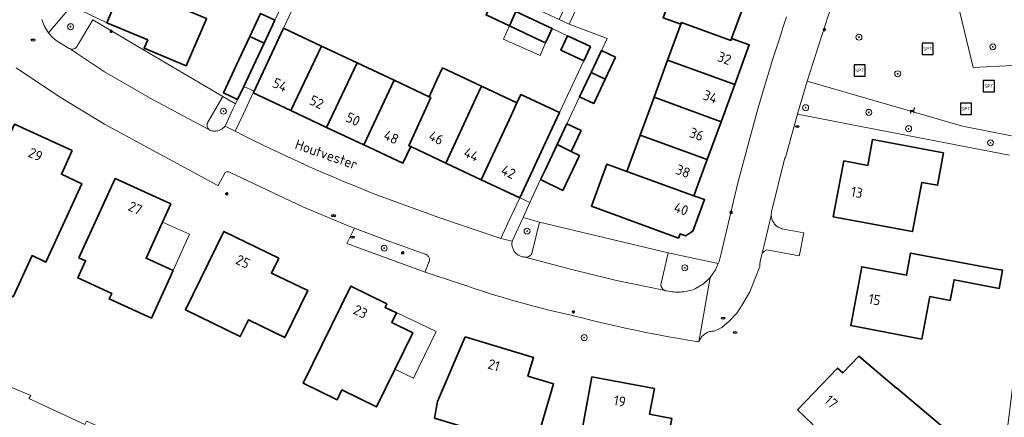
# Model space of a CAD drawing. Header units: metres. Extents: x 152610 to 160096, y 456114 to 462495.
# Tile 550 of 938: x 158863 to 158995, y 459681 to 459734. Entities that reach past the tile are written whole.
import ezdxf
from ezdxf.enums import TextEntityAlignment as Align

# ---------------------------------------------------------------- set-up
doc = ezdxf.new("R2010")
doc.units = ezdxf.units.M
doc.header["$LTSCALE"] = 0.5
doc.layers.get('0').update_dxf_attribs({"linetype": 'CONTINUOUS'})
for name, color, linetype, lineweight in [('B-PV-GK-BESCHOEIING-G', 251, 'GK-BESCHOEIING-SO', 18), ('B-PV-GR-BEPLANTING_CULTUUR_BOSPLANTSOEN-GV', 251, 'CONTINUOUS', 18), ('B-PV-GR-BEPLANTING_CULTUUR_HEESTERS-GV', 251, 'CONTINUOUS', 18), ('B-PV-GR-BOOM-S', 251, 'CONTINUOUS', 25), ('B-PV-IE-MEUBILAIR-S', 251, 'CONTINUOUS', 25), ('B-PV-IE-MEUBILAIR_WEGMEUBILAIR-S', 251, 'CONTINUOUS', 25), ('B-PV-OG-BEBOUWING-GV', 6, 'CONTINUOUS', 35), ('B-PV-OG-BEBOUWING-T18', 1, 'CONTINUOUS', 18), ('B-PV-OG-BEBOUWING_OVERBOUWING-GV', 251, 'CONTINUOUS', 18), ('B-PV-OG-TERREIN_BEGROEID-GV', 251, 'CONTINUOUS', 18), ('B-PV-OG-TOPOGRAFIE-T18', 1, 'CONTINUOUS', 18), ('B-PV-OG-WATER_SLOOT-GV', 251, 'CONTINUOUS', 18), ('B-PV-VH-OPENVERHARDING_BETONSTRAATSTEEN-GV', 251, 'CONTINUOUS', 18), ('B-PV-VH-OPENVERHARDING_TEGEL-GV', 251, 'CONTINUOUS', 18)]:
    doc.layers.add(name, color=color, linetype=linetype, lineweight=lineweight)
doc.styles.add('NLCS-ISO', font='NLCS-ISO.ttf')
doc.styles.add('NLCS-ISO-M750-T18', font='NLCS-ISO.ttf', dxfattribs={"height": 1.35})
doc.linetypes.add('GK-BESCHOEIING-SO', pattern='A,18,-3,[1,NLCS.SHX,S=0.6,R=0,X=0,Y=0],-3', length=24)

# ---------------------------------------------------------------- blocks, each defined once
blk = doc.blocks.new('SIE-MEUBILAIR_PAAL_LICHTMAST-SO')
for points in [[(-0.62, 0), (-1, 0)], [(-0.71, 0.71), (-0.44, 0.44)], [(0, 1), (0, 0.62)], [(0.44, 0.44), (0.71, 0.71)], [(1, 0), (0.62, 0)], [(-0.71, -0.71), (-0.44, -0.44)], [(0, -0.62), (0, -1)], [(0.44, -0.44), (0.71, -0.71)]]:
    blk.add_lwpolyline(points)
blk.add_circle((0, 0), 0.5)
blk = doc.blocks.new('SIE-MEUBILAIR_PUT_RIOOLPUT-SO')
blk.add_ellipse((0, 0), major_axis=(1.25, 0), ratio=0.54)
at = {"style": 'NLCS-ISO'}
blk.add_text('ri', height=0.75, dxfattribs=at).set_placement((-0.04, 0.07), align=Align.MIDDLE_CENTER)
blk = doc.blocks.new('SIE-WEG_ZITBANK-SO')
at = {"color": 0, "linetype": 'ByBlock', "lineweight": 18}
blk.add_lwpolyline([(-0.91, -1.63), (-0.91, -0.2), (1.09, -0.2), (1.09, -1.63), (1.29, -1.63), (1.29, -0.21), (1.54, 1.78), (1.33, 1.78), (1.11, 0), (-1.11, 0), (-1.11, -1.63)], close=True, dxfattribs=at)
blk = doc.blocks.new('SIE-WEG_SPEELTOESTEL-SO')
at = {"flags": 128}
blk.add_lwpolyline([(-3.75, -3.75), (3.75, -3.75), (3.75, 3.75), (-3.75, 3.75)], close=True, dxfattribs=at)
at = {"style": 'NLCS-ISO'}
blk.add_text('SPT', height=2.25, dxfattribs=at).set_placement((0, 0), align=Align.MIDDLE_CENTER)
blk = doc.blocks.new('SGR-BOOM_GBKN-SO')
at = {"linetype": 'ByBlock', "lineweight": 18}
h = blk.add_hatch(color=0, dxfattribs=at)
h.dxf.hatch_style = 1
edge = h.paths.add_edge_path()
edge.add_arc((0, 0), 0.25, 0, 360)
at = {"color": 0, "linetype": 'ByBlock', "lineweight": 18}
for radius in [2, 0.25]:
    blk.add_circle((0, 0), radius, dxfattribs=at)
at = {"color": 0, "linetype": 'ByBlock', "lineweight": 18, "style": 'NLCS-ISO'}
blk.add_attdef('SOORT', (2.5, 0), '', height=1.5, dxfattribs=at)

msp = doc.modelspace()

# ---------------------------------------------------------------- linework, layer by layer
at = {"layer": 'B-PV-GK-BESCHOEIING-G', "flags": 128}
msp.add_lwpolyline([(158999.99, 459845.42), (158998.93, 459830.9), (158997.68, 459815.64), (158996.46, 459799.88), (158995.3, 459784.49), (158994.24, 459769.19), (158993.141, 459756.946), (158993.136, 459753.873), (158993.434, 459750.814), (158993.496, 459750.407), (158993.565, 459750.002), (158993.864, 459748.497), (158994.24, 459747.01), (158997.52, 459734.43), (158998.84, 459730.49), (158999.541, 459727.885), (159000, 459725.174), (159000.061, 459724.78), (159000.117, 459724.368), (159000.165, 459723.955), (159000.205, 459723.541), (159000.237, 459723.127), (159000.262, 459722.712), (159000.278, 459722.297), (159000.286, 459721.881), (159000.286, 459721.466), (159000.278, 459721.05), (159000.262, 459720.635), (159000.239, 459720.22), (159000.207, 459719.805), (159000.167, 459719.392), (159000.119, 459718.979), (159000.064, 459718.567), (159000, 459718.113), (158999.921, 459717.531), (158999.83, 459716.95), (158999.623, 459715.279), (158995.27, 459679.91), (158994.259, 459677.267), (158993.483, 459675.787), (158990.087, 459671.661), (158988.641, 459669.956), (158986.317, 459668.258), (158979.736, 459664.228), (158971.852, 459659.187), (158965.464, 459655.627), (158965.485, 459655.347), (158961.53, 459654.331), (158958.969, 459654.007), (158957.388, 459654.007), (158955.585, 459654.15), (158951.106, 459654.991), (158941.212, 459656.896), (158941.168, 459656.884), (158940.839, 459656.812), (158940.507, 459656.754), (158940.173, 459656.713), (158939.837, 459656.688), (158939.5, 459656.678), (158939.163, 459656.685), (158938.827, 459656.707), (158938.493, 459656.746), (158938.16, 459656.8), (158937.831, 459656.87), (158937.505, 459656.956), (158937.184, 459657.056), (158936.867, 459657.173), (158936.557, 459657.304), (158936.253, 459657.449), (158935.957, 459657.609), (158935.668, 459657.783), (158935.388, 459657.97), (158935.117, 459658.17), (158934.856, 459658.383), (158934.606, 459658.608), (158926.622, 459660.507), (158926.477, 459660.284), (158919.149, 459662.052), (158919.301, 459662.496), (158912.318, 459664.683), (158912.243, 459664.383), (158907.791, 459665.872), (158908.009, 459666.403), (158891.186, 459672.397), (158890.835, 459671.749), (158884.826, 459674.199), (158885.044, 459674.789), (158871.98, 459680.502), (158871.761, 459680.058), (158864.265, 459683.511), (158864.542, 459683.917), (158860.271, 459685.733), (158844.342, 459683.247), (158844.321, 459683.459), (158838.977, 459682.713), (158838.976, 459682.712), (158838.833, 459682.578), (158838.68, 459682.457), (158838.518, 459682.348), (158838.347, 459682.253), (158838.169, 459682.172), (158837.985, 459682.106), (158837.796, 459682.055), (158837.604, 459682.02), (158837.409, 459682.001), (158837.213, 459681.997), (158837.018, 459682.01), (158836.825, 459682.038), (158836.634, 459682.083), (158836.448, 459682.142), (158836.268, 459682.217), (158836.094, 459682.306), (158835.927, 459682.409), (158835.77, 459682.526), (158835.623, 459682.655), (158834.833, 459682.611), (158830.438, 459682.633), (158824.47, 459683.012), (158822.368, 459683.278), (158820.283, 459683.709), (158817.427, 459684.319), (158799.664, 459689.223), (158799.352, 459689.205), (158799.105, 459689.191), (158796.846, 459688.223), (158795.009, 459687.644), (158792.804, 459687.38), (158791.483, 459687.343), (158788.329, 459687.787), (158777.28, 459690.081), (158768.51, 459691.609), (158744.832, 459696.199), (158731.755, 459699.147), (158720.939, 459701.26), (158712.11, 459703.057), (158711.742, 459703.156), (158711.379, 459703.269), (158711.021, 459703.398), (158710.669, 459703.542), (158710.323, 459703.701), (158709.984, 459703.874), (158709.653, 459704.061), (158709.329, 459704.262), (158709.015, 459704.476), (158708.71, 459704.703), (158708.414, 459704.943), (158708.129, 459705.195), (158707.855, 459705.459), (158707.592, 459705.734), (158707.341, 459706.02), (158707.102, 459706.316), (158706.932, 459706.544), (158706.29, 459707.561), (158705.723, 459708.859), (158704.389, 459712.745), (158704.356, 459713.429), (158704.439, 459717.284), (158703.976, 459733.454), (158703.703, 459745.162), (158702.922, 459754.833), (158702.194, 459762.125), (158701.072, 459772.42), (158700.151, 459777.475), (158699.437, 459781.393)], dxfattribs=at)
at = {"layer": 'B-PV-GR-BEPLANTING_CULTUUR_BOSPLANTSOEN-GV', "flags": 128}
for points in [[(158987.94, 459738.96), (158990.62, 459727.83), (158995.943, 459728.063)], [(158995.762, 459718.689), (158989.202, 459719.952), (158968.39, 459725.96), (158967.17, 459721.75), (158967.147, 459721.633), (158967.136, 459721.551), (158969.43, 459721.11), (158974.22, 459720.19), (158986.9, 459717.74), (158995.484, 459716.08)]]:
    msp.add_lwpolyline(points, dxfattribs=at)
at = {"layer": 'B-PV-GR-BEPLANTING_CULTUUR_HEESTERS-GV', "flags": 128}
for points in [[(158874.73, 459733.77), (158869.98, 459736.07), (158866.893, 459732.453), (158867.371, 459731.911), (158867.92, 459731.44), (158869.6, 459730.41), (158869.666, 459730.367), (158869.736, 459730.33), (158869.809, 459730.301), (158869.885, 459730.279), (158869.963, 459730.265), (158870.041, 459730.26), (158870.12, 459730.262), (158870.199, 459730.272), (158870.275, 459730.29), (158870.35, 459730.315), (158870.422, 459730.348), (158870.49, 459730.388), (158870.553, 459730.435), (158870.612, 459730.488), (158870.665, 459730.547), (158870.711, 459730.61), (158870.751, 459730.678), (158870.78, 459730.74), (158872.83, 459734.17), (158879.62, 459730.179), (158879.714, 459730.393), (158880.176, 459731.499)], [(158891.916, 459722.95), (158890.25, 459723.93), (158888.23, 459720.48), (158888.215, 459720.454), (158888.181, 459720.385), (158888.154, 459720.312), (158888.134, 459720.236), (158888.123, 459720.16), (158888.119, 459720.082), (158888.124, 459720.004), (158888.136, 459719.928), (158888.156, 459719.853), (158888.184, 459719.78), (158888.219, 459719.711), (158888.261, 459719.646), (158888.31, 459719.585), (158888.364, 459719.53), (158888.424, 459719.48), (158888.505, 459719.428), (158888.591, 459719.386), (158888.604, 459719.382), (158888.718, 459719.35), (158888.834, 459719.326), (158888.952, 459719.31), (158889.07, 459719.302), (158889.189, 459719.302), (158889.307, 459719.31), (158889.425, 459719.326), (158889.541, 459719.35), (158889.655, 459719.381), (158889.767, 459719.42), (158889.877, 459719.467), (158889.982, 459719.521), (158890.084, 459719.582), (158890.182, 459719.649), (158890.275, 459719.723), (158890.362, 459719.803), (158890.444, 459719.889), (158890.52, 459719.98), (158891.584, 459722.244)], [(158932.59, 459707.11), (158930.4, 459707.749), (158929.788, 459706.412), (158928.94, 459704.56), (158928.922, 459704.443), (158928.911, 459704.324), (158928.908, 459704.206), (158928.914, 459704.087), (158928.927, 459703.969), (158928.948, 459703.852), (158928.977, 459703.737), (158929.014, 459703.624), (158929.058, 459703.514), (158929.11, 459703.407), (158929.169, 459703.304), (158929.234, 459703.205), (158929.306, 459703.111), (158929.385, 459703.021), (158929.468, 459702.937), (158929.558, 459702.859), (158929.653, 459702.788), (158929.752, 459702.722), (158929.855, 459702.664), (158929.962, 459702.612), (158930.072, 459702.568), (158930.185, 459702.532), (158930.301, 459702.503), (158930.418, 459702.482), (158930.52, 459702.47), (158930.6, 459702.448), (158930.681, 459702.434), (158930.763, 459702.428), (158930.845, 459702.429), (158930.927, 459702.439), (158931.008, 459702.457), (158931.087, 459702.482), (158931.162, 459702.515), (158931.234, 459702.555), (158931.302, 459702.602), (158931.365, 459702.655), (158931.423, 459702.714), (158931.475, 459702.778), (158931.52, 459702.848), (158931.558, 459702.921), (158931.589, 459702.997), (158931.612, 459703.076), (158931.62, 459703.11)], [(158912.084, 459704.724), (158907.825, 459706.319), (158906.82, 459704.27), (158917.28, 459700.44), (158917.72, 459701.6), (158917.764, 459701.667), (158917.801, 459701.739), (158917.831, 459701.813), (158917.854, 459701.891), (158917.868, 459701.97), (158917.875, 459702.05), (158917.874, 459702.131), (158917.864, 459702.211), (158917.847, 459702.289), (158917.822, 459702.366), (158917.79, 459702.44), (158917.75, 459702.51), (158917.704, 459702.576), (158917.652, 459702.637), (158917.593, 459702.692), (158917.53, 459702.742), (158917.461, 459702.784), (158917.389, 459702.82), (158917.314, 459702.849), (158917.31, 459702.85)], [(158956.52, 459701.577), (158949.8, 459703.02), (158949.36, 459701.07), (158948.88, 459698.98), (158948.861, 459698.902), (158948.849, 459698.823), (158948.846, 459698.743), (158948.85, 459698.663), (158948.863, 459698.584), (158948.883, 459698.506), (158948.911, 459698.431), (158948.946, 459698.359), (158948.988, 459698.291), (158949.037, 459698.227), (158949.092, 459698.169), (158949.152, 459698.116), (158949.218, 459698.07), (158949.288, 459698.03), (158949.361, 459697.997), (158949.437, 459697.972), (158949.515, 459697.955), (158949.55, 459697.95), (158950.15, 459697.84), (158950.368, 459697.808), (158950.586, 459697.784), (158950.806, 459697.767), (158951.025, 459697.759), (158951.245, 459697.759), (158951.465, 459697.767), (158951.685, 459697.783), (158951.903, 459697.806), (158952.121, 459697.838), (158952.337, 459697.878), (158952.552, 459697.925), (158952.765, 459697.98), (158952.976, 459698.043), (158953.184, 459698.113), (158953.39, 459698.192), (158953.481, 459698.229), (158954.542, 459698.866), (158955.447, 459699.71), (158956.156, 459700.722)]]:
    msp.add_lwpolyline(points, close=True, dxfattribs=at)
at = {"layer": 'B-PV-OG-BEBOUWING-GV', "flags": 128}
for points in [[(158960.155, 459736.726), (158951.187, 459740.009), (158949.15, 459734.45), (158951.5, 459733.59), (158951.59, 459733.834), (158958.21, 459731.436), (158958.3, 459731.68)], [(158888.043, 459734.364), (158876.901, 459738.982), (158874.73, 459733.77), (158880.176, 459731.499), (158879.714, 459730.393), (158885.345, 459728.046), (158888.032, 459734.339)], [(158929.448, 459735.287), (158926.35, 459736.74), (158925.46, 459734.84), (158928.566, 459733.385)], [(158897.18, 459734.15), (158895.28, 459735.05), (158893.842, 459731.961), (158895.741, 459731.064)], [(158932.56, 459733.827), (158929.448, 459735.287), (158928.566, 459733.385), (158931.67, 459731.93), (158933.419, 459731.109), (158934.309, 459733.006)], [(158903.424, 459730.678), (158898.35, 459733.07), (158894.407, 459724.628), (158894.3, 459724.4), (158899.334, 459722.036)], [(158958.21, 459731.436), (158951.59, 459733.834), (158951.5, 459733.59), (158949.736, 459728.78), (158958.721, 459725.555), (158960.65, 459730.82), (158958.3, 459731.68)], [(158895.741, 459731.064), (158893.842, 459731.961), (158892.38, 459728.82), (158890.314, 459724.41), (158892.189, 459723.531), (158893.019, 459725.276), (158894.28, 459727.93)], [(158939.44, 459730.6), (158936.35, 459732.05), (158935.46, 459730.15), (158938.55, 459728.7)], [(158908.181, 459728.435), (158903.424, 459730.678), (158899.334, 459722.036), (158904.113, 459719.792)], [(158942.77, 459729.19), (158940.87, 459730.08), (158939.496, 459727.153), (158941.384, 459726.232)], [(158913.134, 459726.099), (158908.181, 459728.435), (158904.113, 459719.792), (158909.079, 459717.461)], [(158924.078, 459723.706), (158924.819, 459725.305), (158919.628, 459727.746), (158918.88, 459726.15), (158917.82, 459723.89), (158918.055, 459723.779), (158915.135, 459717.351), (158915.37, 459717.24), (158920.055, 459715.031)], [(158958.721, 459725.555), (158949.736, 459728.78), (158947.919, 459723.828), (158956.881, 459720.53)], [(158941.384, 459726.232), (158939.496, 459727.153), (158937.96, 459723.88), (158939.86, 459722.98)], [(158917.82, 459723.89), (158913.134, 459726.099), (158909.079, 459717.461), (158914.32, 459715), (158915.37, 459717.24), (158915.135, 459717.351), (158918.055, 459723.779)], [(158924.787, 459712.8), (158928.835, 459721.469), (158929.58, 459723.066), (158924.819, 459725.305), (158924.078, 459723.706), (158920.055, 459715.031)], [(158929.96, 459710.36), (158934, 459719.04), (158935.289, 459721.777), (158930.105, 459724.19), (158929.58, 459723.066), (158928.835, 459721.469), (158924.787, 459712.8)], [(158956.881, 459720.53), (158947.919, 459723.828), (158946.067, 459718.778), (158955.037, 459715.496)], [(158870.08, 459716.69), (158862.34, 459720.22), (158857.31, 459709.21), (158859.823, 459708.061), (158857.147, 459702.234), (158859.549, 459701.131), (158858.492, 459698.829), (158862.176, 459697.137), (158864.703, 459702.64), (158866.56, 459701.789), (158871.36, 459712.269), (158868.63, 459713.52)], [(158938.17, 459719.39), (158936.27, 459720.28), (158934.967, 459717.513), (158936.851, 459716.585), (158936.882, 459716.651)], [(158955.037, 459715.496), (158946.067, 459718.778), (158944.279, 459713.903), (158953.265, 459710.659)], [(158936.851, 459716.585), (158934.967, 459717.513), (158933.35, 459714.08), (158932.752, 459712.807), (158935.712, 459711.35), (158937.928, 459716.055)], [(158986.64, 459716.38), (158977.15, 459718.16), (158976.51, 459714.72), (158973.31, 459715.32), (158971.9, 459707.83), (158982.52, 459705.86), (158983.76, 459712.44), (158985.83, 459712.05)], [(158944.279, 459713.903), (158941.598, 459714.871), (158939.545, 459709.274), (158951.19, 459704.99), (158951.408, 459705.549), (158952.147, 459705.277), (158953.129, 459705.924), (158954.676, 459710.149), (158953.265, 459710.659)], [(158883.28, 459709.57), (158875.83, 459712.98), (158870.96, 459702.34), (158871.862, 459701.928), (158870.817, 459699.657), (158875.365, 459697.579), (158875.03, 459696.85), (158880.679, 459694.27), (158883.579, 459700.64), (158879.96, 459702.29), (158882.16, 459707.114)], [(158897.7, 459702.29), (158890.35, 459705.89), (158885.22, 459695.4), (158892.56, 459691.81), (158893.65, 459694.06), (158898.52, 459691.68), (158901.59, 459697.96), (158896.72, 459700.32)], [(158987.52, 459696.66), (158988.053, 459699.426), (158994.106, 459698.261), (158994.552, 459700.686), (158993.253, 459700.925), (158982.25, 459702.98), (158981.7, 459700.03), (158975.7, 459701.15), (158974.24, 459693.28), (158983.73, 459691.47), (158984.82, 459697.18)], [(158912.17, 459696.21), (158907.34, 459698.58), (158900.988, 459685.58), (158905.505, 459683.367), (158906.15, 459684.69), (158910.808, 459682.411), (158915.64, 459692.32), (158912.83, 459693.71), (158913.449, 459694.971), (158911.93, 459695.72)], [(158922.64, 459691.77), (158918.942, 459683.131), (158918.57, 459680.88), (158922.825, 459679.591), (158922.608, 459678.875), (158922.805, 459678.032), (158924.547, 459677.505), (158925.368, 459678.039), (158925.585, 459678.756), (158928.08, 459678), (158927.7, 459676.78), (158931.55, 459675.63), (158934.49, 459685.495), (158931.044, 459686.522), (158931.79, 459689.02)], [(158970.379, 459675.012), (158973.257, 459672.261), (158973.948, 459672.984), (158975.394, 459671.603), (158977.812, 459674.133), (158980.525, 459675.552), (158984.099, 459675.251), (158985.779, 459673.83), (158987.814, 459676.241), (158990.887, 459673.64), (158992.079, 459675.048), (158980.38, 459684.95), (158980.359, 459684.928), (158975.303, 459689.19), (158973.168, 459686.955), (158972.48, 459687.61), (158967.12, 459682), (158969.15, 459680.06), (158967.22, 459678.03), (158968.096, 459677.193), (158967.899, 459677.132), (158965.669, 459676.604), (158966.58, 459673.623), (158969.373, 459674.038)], [(158947.97, 459684.86), (158939.62, 459686.42), (158938.308, 459679.342), (158936.096, 459679.755), (158934.646, 459675.496), (158937.108, 459672.909), (158941.547, 459672.074), (158942.052, 459674.796), (158945.7, 459674.11), (158945.087, 459670.558), (158948.216, 459669.993), (158950.28, 459680.87), (158947.32, 459681.42)]]:
    msp.add_lwpolyline(points, close=True, dxfattribs=at)
at = {"layer": 'B-PV-OG-BEBOUWING_OVERBOUWING-GV', "flags": 128}
for points in [[(158931.67, 459731.93), (158928.566, 459733.385), (158927.789, 459731.615), (158932.671, 459729.435), (158933.419, 459731.109)], [(158885.751, 459705.536), (158882.166, 459707.127), (158882.16, 459707.114), (158879.96, 459702.29), (158883.579, 459700.64)], [(158918.784, 459692.478), (158913.484, 459695.044), (158912.83, 459693.71), (158915.64, 459692.32), (158913.261, 459687.441), (158915.759, 459686.231)]]:
    msp.add_lwpolyline(points, close=True, dxfattribs=at)
at = {"layer": 'B-PV-OG-TERREIN_BEGROEID-GV', "flags": 128}
msp.add_lwpolyline([(158995.943, 459728.063), (158990.62, 459727.83), (158987.94, 459738.96), (158992.755, 459740.425), (158991.61, 459745.01), (158991.362, 459745.867), (158991.135, 459746.73), (158977.59, 459743.37), (158974.37, 459743.34), (158971.224, 459734.704), (158968.39, 459725.96), (158989.202, 459719.952), (158995.762, 459718.689)], dxfattribs=at)
at = {"layer": 'B-PV-OG-WATER_SLOOT-GV', "flags": 128}
msp.add_lwpolyline([(158871.761, 459680.058), (158864.265, 459683.511), (158864.542, 459683.917), (158860.271, 459685.733)], dxfattribs=at)
at = {"layer": 'B-PV-VH-OPENVERHARDING_BETONSTRAATSTEEN-GV', "flags": 128}
for points in [[(158862.565, 459727.776), (158868.391, 459723.885), (158874.38, 459720.25), (158889.45, 459712.09), (158889.611, 459712.014), (158890.532, 459713.748), (158890.646, 459713.806), (158890.773, 459713.841), (158890.903, 459713.851), (158891.033, 459713.836), (158891.197, 459713.782), (158900.92, 459709.167), (158906.691, 459706.771), (158906.886, 459706.69), (158907.825, 459706.319), (158912.084, 459704.724), (158917.31, 459702.85), (158917.314, 459702.849), (158917.389, 459702.82), (158917.461, 459702.784), (158917.53, 459702.742), (158917.593, 459702.692), (158917.652, 459702.637), (158917.704, 459702.576), (158917.75, 459702.51), (158917.79, 459702.44), (158917.822, 459702.366), (158917.847, 459702.289), (158917.864, 459702.211), (158917.874, 459702.131), (158917.875, 459702.05), (158917.868, 459701.97), (158917.854, 459701.891), (158917.831, 459701.813), (158917.801, 459701.739), (158917.764, 459701.667), (158917.72, 459701.6), (158917.28, 459700.44), (158921.91, 459698.93), (158922.876, 459698.595), (158923.845, 459698.267), (158924.816, 459697.947), (158925.789, 459697.634), (158926.765, 459697.33), (158927.744, 459697.032), (158928.724, 459696.743), (158929.707, 459696.461), (158930.692, 459696.187), (158931.679, 459695.92), (158932.669, 459695.661), (158933.66, 459695.41), (158934.653, 459695.167), (158935.648, 459694.931), (158936.645, 459694.704), (158937.34, 459694.55), (158937.523, 459694.503), (158938.493, 459694.257), (158939.647, 459693.972), (158940.804, 459693.695), (158941.962, 459693.425), (158943.122, 459693.164), (158944.284, 459692.91), (158945.447, 459692.664), (158946.612, 459692.426), (158947.779, 459692.195), (158947.852, 459692.181), (158948.947, 459691.973), (158950.117, 459691.758), (158951.288, 459691.551), (158952.461, 459691.352), (158953.634, 459691.161), (158953.722, 459691.147), (158953.894, 459691.12), (158955.447, 459699.71), (158954.542, 459698.866), (158953.481, 459698.229), (158953.39, 459698.192), (158953.184, 459698.113), (158952.976, 459698.043), (158952.765, 459697.98), (158952.552, 459697.925), (158952.337, 459697.878), (158952.121, 459697.838), (158951.903, 459697.806), (158951.685, 459697.783), (158951.465, 459697.767), (158951.245, 459697.759), (158951.025, 459697.759), (158950.806, 459697.767), (158950.586, 459697.784), (158950.368, 459697.808), (158950.15, 459697.84), (158949.55, 459697.95), (158949.515, 459697.955), (158949.437, 459697.972), (158942.9, 459699.33), (158936.74, 459700.82), (158930.681, 459702.434), (158930.6, 459702.448), (158930.52, 459702.47), (158930.418, 459702.482), (158930.301, 459702.503), (158930.185, 459702.532), (158930.072, 459702.568), (158929.962, 459702.612), (158929.855, 459702.664), (158929.752, 459702.722), (158929.653, 459702.788), (158929.558, 459702.859), (158929.468, 459702.937), (158929.385, 459703.021), (158929.306, 459703.111), (158929.234, 459703.205), (158929.169, 459703.304), (158929.11, 459703.407), (158929.058, 459703.514), (158929.014, 459703.624), (158928.977, 459703.737), (158928.948, 459703.852), (158928.927, 459703.969), (158928.914, 459704.087), (158928.908, 459704.206), (158928.911, 459704.324), (158928.922, 459704.443), (158928.94, 459704.56), (158927.42, 459704.93), (158919.136, 459707.733), (158910.92, 459710.73), (158909.964, 459711.108), (158908.737, 459711.602), (158907.513, 459712.103), (158906.291, 459712.611), (158905.073, 459713.126), (158903.858, 459713.65), (158902.646, 459714.18), (158901.438, 459714.718), (158900.232, 459715.262), (158899.03, 459715.815), (158897.832, 459716.374), (158896.636, 459716.941), (158895.444, 459717.515), (158894.256, 459718.096), (158893.071, 459718.685), (158891.89, 459719.28), (158890.52, 459719.98), (158890.444, 459719.889), (158890.362, 459719.803), (158890.275, 459719.723), (158890.182, 459719.649), (158890.084, 459719.582), (158889.982, 459719.521), (158889.877, 459719.467), (158889.767, 459719.42), (158889.655, 459719.381), (158889.541, 459719.35), (158889.425, 459719.326), (158889.307, 459719.31), (158889.189, 459719.302), (158889.07, 459719.302), (158888.952, 459719.31), (158888.834, 459719.326), (158888.718, 459719.35), (158888.604, 459719.382), (158888.591, 459719.386), (158888.505, 459719.428), (158888.424, 459719.48), (158880.8, 459723.54), (158874.38, 459727.23), (158869.736, 459730.33), (158869.666, 459730.367), (158869.6, 459730.41), (158867.92, 459731.44), (158867.371, 459731.911), (158866.893, 459732.453), (158866.362, 459733.304), (158866, 459734.24)], [(158965.661, 459734.598), (158965.169, 459733.123), (158964.684, 459731.646), (158964.207, 459730.166), (158963.737, 459728.683), (158963.275, 459727.198), (158962.821, 459725.711), (158962.374, 459724.221), (158961.935, 459722.73), (158961.66, 459721.78), (158959.126, 459712.395), (158956.91, 459702.93), (158956.64, 459701.86), (158956.52, 459701.577), (158956.156, 459700.722), (158955.447, 459699.71), (158953.894, 459691.12), (158953.951, 459691.209), (158954.005, 459691.33), (158954.067, 459691.447), (158954.135, 459691.56), (158954.21, 459691.669), (158954.291, 459691.773), (158954.379, 459691.872), (158954.472, 459691.965), (158954.571, 459692.053), (158954.675, 459692.135), (158954.784, 459692.21), (158954.897, 459692.278), (158955.014, 459692.34), (158955.135, 459692.394), (158955.258, 459692.441), (158955.385, 459692.48), (158955.513, 459692.512), (158955.643, 459692.535), (158955.774, 459692.551), (158955.906, 459692.559), (158955.973, 459692.559), (158956.97, 459693.019), (158957.99, 459693.858), (158959.01, 459694.937), (158959.79, 459696.196), (158960.749, 459697.815), (158962.056, 459701.21), (158962.053, 459701.273), (158962.054, 459701.4), (158962.063, 459701.526), (158962.08, 459701.651), (158962.105, 459701.775), (158962.137, 459701.898), (158962.389, 459702.95), (158963.604, 459708.013), (158963.601, 459708.138), (158963.606, 459708.263), (158963.619, 459708.387), (158963.64, 459708.51), (158965.38, 459715.551), (158965.429, 459715.666), (158965.492, 459715.791), (158967.17, 459721.75), (158968.39, 459725.96), (158971.224, 459734.704)]]:
    msp.add_lwpolyline(points, dxfattribs=at)
for points in [[(158879.62, 459730.179), (158872.83, 459734.17), (158870.78, 459730.74), (158870.751, 459730.678), (158870.711, 459730.61), (158870.665, 459730.547), (158870.612, 459730.488), (158870.553, 459730.435), (158870.49, 459730.388), (158870.422, 459730.348), (158870.35, 459730.315), (158870.275, 459730.29), (158870.199, 459730.272), (158870.12, 459730.262), (158870.041, 459730.26), (158869.963, 459730.265), (158869.885, 459730.279), (158869.809, 459730.301), (158869.736, 459730.33), (158874.38, 459727.23), (158880.8, 459723.54), (158888.424, 459719.48), (158888.364, 459719.53), (158888.31, 459719.585), (158888.261, 459719.646), (158888.219, 459719.711), (158888.184, 459719.78), (158888.156, 459719.853), (158888.136, 459719.928), (158888.124, 459720.004), (158888.119, 459720.082), (158888.123, 459720.16), (158888.134, 459720.236), (158888.154, 459720.312), (158888.181, 459720.385), (158888.215, 459720.454), (158888.23, 459720.48), (158890.25, 459723.93)], [(158965.53, 459706.15), (158965.03, 459706.24), (158964.977, 459706.256), (158964.859, 459706.296), (158964.744, 459706.344), (158964.631, 459706.4), (158964.523, 459706.462), (158964.419, 459706.531), (158964.32, 459706.607), (158964.226, 459706.689), (158964.137, 459706.777), (158964.054, 459706.87), (158963.977, 459706.968), (158963.906, 459707.072), (158963.843, 459707.179), (158963.786, 459707.291), (158963.736, 459707.405), (158963.694, 459707.523), (158963.66, 459707.643), (158963.633, 459707.765), (158963.615, 459707.889), (158963.604, 459708.013), (158962.389, 459702.95), (158962.43, 459702.999), (158962.707, 459703.241), (158963.02, 459703.437), (158967.349, 459702.623), (158967.37, 459702.73), (158967.96, 459705.68)], [(158949.8, 459703.02), (158932.59, 459707.11), (158931.62, 459703.11), (158931.612, 459703.076), (158931.589, 459702.997), (158931.558, 459702.921), (158931.52, 459702.848), (158931.475, 459702.778), (158931.423, 459702.714), (158931.365, 459702.655), (158931.302, 459702.602), (158931.234, 459702.555), (158931.162, 459702.515), (158931.087, 459702.482), (158931.008, 459702.457), (158930.927, 459702.439), (158930.845, 459702.429), (158930.763, 459702.428), (158930.681, 459702.434), (158936.74, 459700.82), (158942.9, 459699.33), (158949.437, 459697.972), (158949.361, 459697.997), (158949.288, 459698.03), (158949.218, 459698.07), (158949.152, 459698.116), (158949.092, 459698.169), (158949.037, 459698.227), (158948.988, 459698.291), (158948.946, 459698.359), (158948.911, 459698.431), (158948.883, 459698.506), (158948.863, 459698.584), (158948.85, 459698.663), (158948.846, 459698.743), (158948.849, 459698.823), (158948.861, 459698.902), (158948.88, 459698.98), (158949.36, 459701.07)]]:
    msp.add_lwpolyline(points, close=True, dxfattribs=at)
at = {"layer": 'B-PV-VH-OPENVERHARDING_TEGEL-GV', "flags": 128}
for points in [[(158935.24, 459734.24), (158936.57, 459733.62), (158937.47, 459735.53), (158938.962, 459738.702), (158940.39, 459741.74), (158942.11, 459745.4), (158943.651, 459748.693), (158944.262, 459750), (158945.02, 459751.62), (158945.724, 459753.123), (158944.38, 459753.73), (158942.623, 459750), (158940.32, 459745.11), (158939.043, 459742.395)], [(158905.51, 459748.26), (158904.141, 459748.904), (158904.131, 459748.884), (158903.48, 459747.5), (158901.82, 459743.93), (158900.268, 459740.645), (158898.89, 459737.73), (158897.18, 459734.15), (158895.741, 459731.064), (158894.28, 459727.93), (158893.019, 459725.276), (158894.407, 459724.628), (158898.35, 459733.07), (158904.82, 459746.85), (158906.8, 459745.93), (158909.943, 459744.452), (158912.99, 459743.02), (158916.562, 459741.355), (158917.18, 459742.71)], [(158936.27, 459720.28), (158937.96, 459723.88), (158939.496, 459727.153), (158940.87, 459730.08), (158941.63, 459731.69), (158936.57, 459733.62), (158935.24, 459734.24), (158923.409, 459739.78), (158922.766, 459738.42), (158926.35, 459736.74), (158929.448, 459735.287), (158932.56, 459733.827), (158934.309, 459733.006), (158936.35, 459732.05), (158939.44, 459730.6), (158938.55, 459728.7), (158935.289, 459721.777), (158934, 459719.04), (158929.96, 459710.36), (158931.32, 459709.757), (158932.752, 459712.807), (158933.35, 459714.08), (158934.967, 459717.513)], [(158894.407, 459724.628), (158893.019, 459725.276), (158892.189, 459723.531), (158891.916, 459722.95), (158891.584, 459722.244), (158890.52, 459719.98), (158891.89, 459719.28), (158892.955, 459721.543), (158894.3, 459724.4)], [(158931.32, 459709.757), (158929.96, 459710.36), (158928.373, 459706.968), (158927.42, 459704.93), (158928.94, 459704.56), (158929.788, 459706.412), (158930.4, 459707.749)]]:
    msp.add_lwpolyline(points, close=True, dxfattribs=at)
msp.add_lwpolyline([(158866, 459734.24), (158866.362, 459733.304), (158866.893, 459732.453), (158869.98, 459736.07)], dxfattribs=at)

# ---------------------------------------------------------------- block references
at = {"layer": 'B-PV-GR-BOOM-S', "xscale": 0.2, "yscale": 0.2, "zscale": 0.2}
for p in [(158869.86, 459733.27), (158975.34, 459731.86), (158993.254, 459730.578), (158980.52, 459726.97), (158890.31, 459721.96), (158968.199, 459722.435), (158976.655, 459721.809), (158981.979, 459719.617), (158992.941, 459717.737), (158930.93, 459705.92), (158911.825, 459703.644), (158952.03, 459701.02), (158938.582, 459691.679)]:
    msp.add_blockref('SGR-BOOM_GBKN-SO', p, dxfattribs=at)
at = {"layer": 'B-PV-IE-MEUBILAIR-S', "xscale": 0.2, "yscale": 0.2, "zscale": 0.2}
for name, p in [('SIE-MEUBILAIR_PAAL_LICHTMAST-SO', (158970.719, 459732.884)), ('SIE-MEUBILAIR_PUT_RIOOLPUT-SO', (158864.848, 459731.483)), ('SIE-MEUBILAIR_PAAL_LICHTMAST-SO', (158875.298, 459732.636)), ('SIE-MEUBILAIR_PUT_RIOOLPUT-SO', (158967.078, 459719.93)), ('SIE-MEUBILAIR_PAAL_LICHTMAST-SO', (158890.753, 459710.926)), ('SIE-MEUBILAIR_PUT_RIOOLPUT-SO', (158905.036, 459707.993)), ('SIE-MEUBILAIR_PAAL_LICHTMAST-SO', (158958.233, 459708.443)), ('SIE-MEUBILAIR_PUT_RIOOLPUT-SO', (158907.587, 459705.121)), ('SIE-MEUBILAIR_PAAL_LICHTMAST-SO', (158914.295, 459703.026)), ('SIE-MEUBILAIR_PAAL_LICHTMAST-SO', (158937.143, 459695.123)), ('SIE-MEUBILAIR_PUT_RIOOLPUT-SO', (158957.171, 459694.266)), ('SIE-MEUBILAIR_PUT_RIOOLPUT-SO', (158958.756, 459692.367))]:
    msp.add_blockref(name, p, dxfattribs=at)
at = {"layer": 'B-PV-IE-MEUBILAIR_WEGMEUBILAIR-S', "xscale": 0.2, "yscale": 0.2, "zscale": 0.2}
for name, p in [('SIE-WEG_SPEELTOESTEL-SO', (158984.534, 459730.32)), ('SIE-WEG_SPEELTOESTEL-SO', (158975.434, 459727.409)), ('SIE-WEG_SPEELTOESTEL-SO', (158992.724, 459725.316)), ('SIE-WEG_ZITBANK-SO', (158982.441, 459722.04)), ('SIE-WEG_SPEELTOESTEL-SO', (158989.65, 459722.284))]:
    msp.add_blockref(name, p, dxfattribs=at)

# ---------------------------------------------------------------- texts
at = {"layer": 'B-PV-OG-BEBOUWING-T18', "style": 'NLCS-ISO-M750-T18'}
for s, rotation, p in [('32', 339.9, (158957.338, 459729.048)), ('54', 334.8, (158897.88, 459725.481)), ('34', 339.9, (158955.453, 459723.902)), ('52', 334.8, (158902.786, 459723.177)), ('50', 334.8, (158907.658, 459720.89)), ('36', 339.9, (158953.612, 459718.873)), ('48', 334.8, (158912.762, 459718.493)), ('46', 334.7, (158918.779, 459718.397)), ('29', 335.5, (158865.173, 459716.18)), ('44', 334.7, (158923.487, 459716.177)), ('42', 334.7, (158928.44, 459713.841)), ('38', 339.9, (158951.803, 459713.937)), ('13', 349.3, (158975.062, 459711.112)), ('27', 335.4, (158878.515, 459709.002)), ('40', 339.9, (158951.555, 459708.896)), ('25', 333.9, (158892.925, 459701.845)), ('15', 349.5, (158977.428, 459696.759)), ('23', 333.9, (158908.654, 459695.151)), ('21', 343.3, (158926.495, 459688.001)), ('17', 316.3, (158971.608, 459683.078)), ('19', 349.4, (158943.336, 459683.183))]:
    msp.add_text(s, height=1.35, rotation=rotation, dxfattribs=at).set_placement(p, align=Align.MIDDLE)
at = {"layer": 'B-PV-OG-TOPOGRAFIE-T18', "style": 'NLCS-ISO-M750-T18'}
msp.add_text('Houtvester', height=1.35, rotation=340.8, dxfattribs=at).set_placement((158904.082, 459716.192), align=Align.MIDDLE)

doc.saveas('drawing.dxf')
